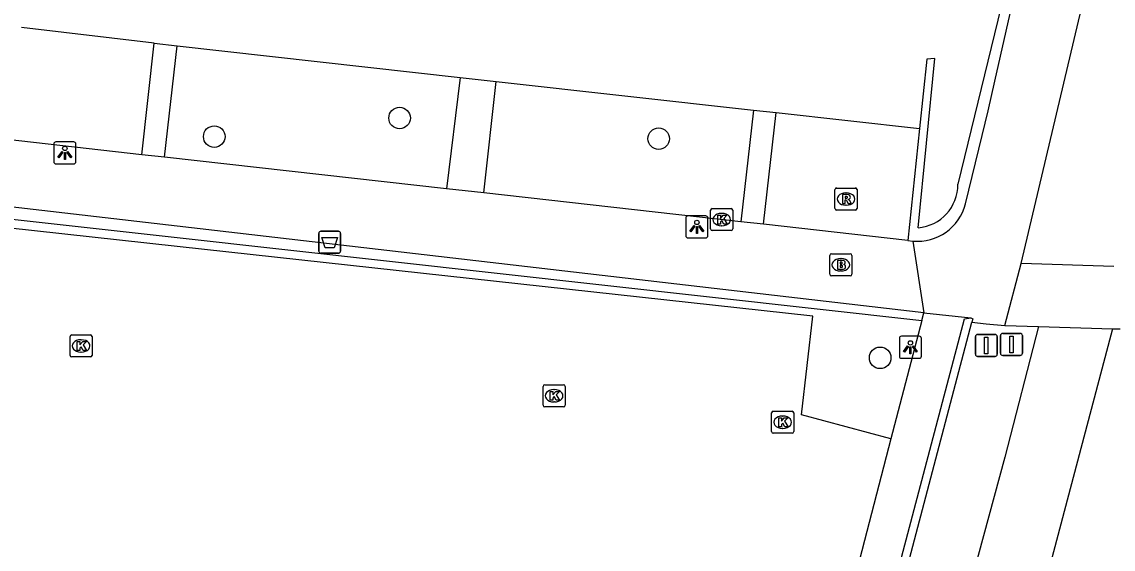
# Model space of a CAD drawing. Extents: x 162026 to 163499, y 387297 to 388169.
# Drawn here: x 162492.97 to 162542.4, y 387605.06 to 387628.97 of the extents above; entities that cross this region are included whole.
import ezdxf

# ---------------------------------------------------------------- set-up
doc = ezdxf.new("R2010")
doc.units = 0
for name, color, linetype in [('IMGEO_Afsluitpaal', 7, 'Continuous'), ('IMGEO_Afvalbak', 7, 'Continuous'), ('IMGEO_Boom', 7, 'Continuous'), ('IMGEO_Brandkraan', 7, 'Continuous'), ('IMGEO_Groenvoorziening', 7, 'Continuous'), ('IMGEO_Haag', 7, 'Continuous'), ('IMGEO_Kolk', 7, 'Continuous'), ('IMGEO_Lichtpunt', 7, 'Continuous'), ('IMGEO_Parkeervlak_open', 7, 'Continuous'), ('IMGEO_Rioolput', 7, 'Continuous'), ('IMGEO_Voetpad_halfverhard', 7, 'Continuous'), ('IMGEO_Voetpad_open', 7, 'Continuous')]:
    doc.layers.add(name, color=color, linetype=linetype)

msp = doc.modelspace()

# ---------------------------------------------------------------- linework, layer by layer
at = {"layer": 'IMGEO_Afsluitpaal'}
for p, q in [((162536.16, 387613.894), (162536.16, 387614.694)), ((162536.16, 387614.694), (162536.16, 387613.894)), ((162536.26, 387614.794), (162537.05, 387614.794)), ((162537.05, 387614.794), (162536.26, 387614.794)), ((162537.15, 387614.694), (162537.15, 387613.894)), ((162537.15, 387613.894), (162537.15, 387614.694)), ((162537.298, 387613.939), (162537.298, 387614.739)), ((162537.298, 387614.739), (162537.298, 387613.939)), ((162537.398, 387614.839), (162538.188, 387614.839)), ((162538.188, 387614.839), (162537.398, 387614.839)), ((162538.288, 387614.739), (162538.288, 387613.939)), ((162538.288, 387613.939), (162538.288, 387614.739)), ((162537.05, 387613.794), (162536.26, 387613.794)), ((162536.26, 387613.794), (162537.05, 387613.794)), ((162538.188, 387613.839), (162537.398, 387613.839)), ((162537.398, 387613.839), (162538.188, 387613.839))]:
    msp.add_line(p, q, dxfattribs=at)
for points in [[(162536.58, 387614.669), (162536.73, 387614.669), (162536.73, 387613.919), (162536.58, 387613.919), (162536.58, 387614.669)], [(162537.718, 387614.714), (162537.868, 387614.714), (162537.868, 387613.964), (162537.718, 387613.964), (162537.718, 387614.714)]]:
    msp.add_lwpolyline(points, dxfattribs=at)
for centre, start, end in [((162536.26, 387614.694), 90, 180), ((162536.26, 387614.694), 90, 180), ((162537.05, 387614.694), 0, 90), ((162537.05, 387614.694), 360, 90), ((162537.398, 387614.739), 90, 180), ((162537.398, 387614.739), 90, 180), ((162538.188, 387614.739), 0, 90), ((162538.188, 387614.739), 360, 90), ((162536.26, 387613.894), 180, 270), ((162536.26, 387613.894), 180, 270), ((162537.05, 387613.894), 270, 0), ((162537.05, 387613.894), 270, 0), ((162537.398, 387613.939), 180, 270), ((162537.398, 387613.939), 180, 270), ((162538.188, 387613.939), 270, 0), ((162538.188, 387613.939), 270, 0)]:
    msp.add_arc(centre, 0.1, start, end, dxfattribs=at)
at = {"layer": 'IMGEO_Afvalbak'}
for p, q in [((162506.417, 387618.573), (162506.417, 387619.373)), ((162506.417, 387619.373), (162506.417, 387618.573)), ((162506.517, 387619.473), (162507.307, 387619.473)), ((162507.307, 387619.473), (162506.517, 387619.473)), ((162507.407, 387619.373), (162507.407, 387618.573)), ((162507.407, 387618.573), (162507.407, 387619.373)), ((162507.307, 387618.473), (162506.517, 387618.473)), ((162506.517, 387618.473), (162507.307, 387618.473))]:
    msp.add_line(p, q, dxfattribs=at)
msp.add_lwpolyline([(162506.56, 387619.187), (162507.264, 387619.187), (162507.115, 387618.717), (162506.709, 387618.717), (162506.56, 387619.187)], dxfattribs=at)
for centre, start, end in [((162506.517, 387619.373), 90, 180), ((162506.517, 387619.373), 90, 180), ((162507.307, 387619.373), 0, 90), ((162507.307, 387619.373), 360, 90), ((162506.517, 387618.573), 180, 270), ((162506.517, 387618.573), 180, 270), ((162507.307, 387618.573), 270, 0), ((162507.307, 387618.573), 270, 0)]:
    msp.add_arc(centre, 0.1, start, end, dxfattribs=at)
at = {"layer": 'IMGEO_Boom'}
for centre in [(162510.081, 387624.604), (162501.685, 387623.762), (162521.816, 387623.668), (162531.847, 387613.734)]:
    msp.add_circle(centre, 0.489, dxfattribs=at)
at = {"layer": 'IMGEO_Brandkraan'}
for p, q in [((162529.566, 387617.524), (162529.566, 387618.376)), ((162529.641, 387618.45), (162530.493, 387618.45)), ((162530.054, 387618.23), (162530.079, 387618.23)), ((162530.567, 387618.376), (162530.567, 387617.524)), ((162530.077, 387617.67), (162530.052, 387617.67)), ((162530.493, 387617.45), (162529.641, 387617.45))]:
    msp.add_line(p, q, dxfattribs=at)
for points in [[(162529.566, 387617.524), (162529.566, 387618.376)], [(162529.641, 387618.45), (162530.493, 387618.45)], [(162529.914, 387618.15), (162529.914, 387617.75), (162530.127, 387617.75)], [(162530.145, 387618.15), (162529.914, 387618.15)], [(162530.093, 387618.069), (162530.039, 387618.069), (162530.039, 387617.993)], [(162530.567, 387618.376), (162530.567, 387617.524)], [(162530.039, 387617.993), (162530.092, 387617.993)], [(162530.101, 387617.917), (162530.039, 387617.917), (162530.039, 387617.836)], [(162530.039, 387617.836), (162530.101, 387617.836)], [(162530.493, 387617.45), (162529.641, 387617.45)]]:
    msp.add_lwpolyline(points, dxfattribs=at)
for centre, radius, start, end in [((162529.643, 387618.374), 0.0765, 91.552, 178.448), ((162529.643, 387618.374), 0.0765, 91.552, 178.448), ((162530.094, 387618.031), 0.0379, 267.8285, 90.9355), ((162530.149, 387618.005), 0.145, 59.4692, 91.5367), ((162530.174, 387618.052), 0.0922, 285.5137, 58.1501), ((162530.491, 387618.374), 0.0765, 1.552, 88.448), ((162530.491, 387618.374), 0.0765, 1.552, 88.448), ((162529.643, 387617.526), 0.0765, 181.552, 268.448), ((162529.643, 387617.526), 0.0765, 181.552, 268.448), ((162530.102, 387617.876), 0.0404, 269.8759, 90.5077), ((162530.133, 387618.001), 0.251, 268.6676, 293.5347), ((162530.179, 387617.86), 0.105, 301.3115, 78.989), ((162530.491, 387617.526), 0.0765, 271.552, 358.448), ((162530.491, 387617.526), 0.0765, 271.552, 358.448)]:
    msp.add_arc(centre, radius, start, end, dxfattribs=at)
for centre, major_axis, ratio, start_param, end_param in [((162530.053, 387617.95), (-0.387, 0.002), 0.722429, 4.712389, 7.853982), ((162530.078, 387617.95), (-0.39, 0.002), 0.717154, 1.570796, 4.712389)]:
    msp.add_ellipse(centre, major_axis=major_axis, ratio=ratio, start_param=start_param, end_param=end_param, dxfattribs=at)
at = {"layer": 'IMGEO_Groenvoorziening'}
for points in [[(162498.966, 387628), (162492.95, 387628.701)], [(162500, 387627.879), (162512.824, 387626.449)], [(162514.457, 387626.267), (162526.104, 387624.967)], [(162527.137, 387624.851), (162533.635, 387624.126)]]:
    msp.add_lwpolyline(points, dxfattribs=at)
at = {"layer": 'IMGEO_Haag'}
for points in [[(162539.356, 387636.493), (162538.951, 387636.628), (162537.932, 387632.153), (162535.371, 387621.603)], [(162533.568, 387619.629), (162534.325, 387627.301), (162533.963, 387627.266), (162533.635, 387624.126)], [(162533.635, 387624.126), (162533.104, 387619.053)], [(162485.01, 387615.3), (162485.997, 387619.147), (162486.54, 387620.183), (162487.76, 387620.545), (162500, 387619.183), (162533.737, 387615.429)]]:
    msp.add_lwpolyline(points, dxfattribs=at)
msp.add_arc((162533.4, 387621.592), 1.971, 274.8771, 0.3074, dxfattribs=at)
at = {"layer": 'IMGEO_Kolk'}
for p, q in [((162524.244, 387620.5), (162525.096, 387620.5)), ((162524.169, 387619.574), (162524.169, 387620.426)), ((162524.657, 387620.28), (162524.682, 387620.28)), ((162525.17, 387620.426), (162525.17, 387619.574)), ((162525.096, 387619.5), (162524.244, 387619.5)), ((162524.68, 387619.72), (162524.655, 387619.72)), ((162495.153, 387613.845), (162495.153, 387614.697)), ((162495.228, 387614.771), (162496.08, 387614.771)), ((162495.641, 387614.551), (162495.666, 387614.551)), ((162496.154, 387614.697), (162496.154, 387613.845)), ((162496.08, 387613.771), (162495.228, 387613.771)), ((162495.664, 387613.991), (162495.639, 387613.991)), ((162516.579, 387611.586), (162516.579, 387612.438)), ((162516.654, 387612.512), (162517.506, 387612.512)), ((162517.067, 387612.292), (162517.092, 387612.292)), ((162517.58, 387612.438), (162517.58, 387611.586)), ((162517.09, 387611.732), (162517.065, 387611.732)), ((162517.506, 387611.512), (162516.654, 387611.512)), ((162526.93, 387610.386), (162526.93, 387611.238)), ((162527.005, 387611.312), (162527.857, 387611.312)), ((162527.418, 387611.092), (162527.443, 387611.092)), ((162527.931, 387611.238), (162527.931, 387610.386)), ((162527.857, 387610.312), (162527.005, 387610.312)), ((162527.441, 387610.532), (162527.416, 387610.532))]:
    msp.add_line(p, q, dxfattribs=at)
for points in [[(162524.244, 387620.5), (162525.096, 387620.5)], [(162524.169, 387619.574), (162524.169, 387620.426)], [(162524.49, 387620.2), (162524.613, 387620.2), (162524.613, 387620.049), (162524.743, 387620.2), (162524.907, 387620.2), (162524.761, 387620.049), (162524.914, 387619.8), (162524.762, 387619.8), (162524.677, 387619.964), (162524.613, 387619.897), (162524.613, 387619.8), (162524.49, 387619.8), (162524.49, 387620.2)], [(162525.17, 387620.426), (162525.17, 387619.574)], [(162525.096, 387619.5), (162524.244, 387619.5)], [(162495.153, 387613.845), (162495.153, 387614.697)], [(162495.228, 387614.771), (162496.08, 387614.771)], [(162496.154, 387614.697), (162496.154, 387613.845)], [(162495.474, 387614.471), (162495.597, 387614.471), (162495.597, 387614.32), (162495.727, 387614.471), (162495.891, 387614.471), (162495.745, 387614.32), (162495.898, 387614.071), (162495.746, 387614.071), (162495.661, 387614.235), (162495.597, 387614.168), (162495.597, 387614.071), (162495.474, 387614.071), (162495.474, 387614.471)], [(162496.08, 387613.771), (162495.228, 387613.771)], [(162516.579, 387611.586), (162516.579, 387612.438)], [(162516.654, 387612.512), (162517.506, 387612.512)], [(162516.9, 387612.212), (162517.023, 387612.212), (162517.023, 387612.061), (162517.153, 387612.212), (162517.317, 387612.212), (162517.171, 387612.061), (162517.324, 387611.812), (162517.172, 387611.812), (162517.087, 387611.976), (162517.023, 387611.909), (162517.023, 387611.812), (162516.9, 387611.812), (162516.9, 387612.212)], [(162517.58, 387612.438), (162517.58, 387611.586)], [(162517.506, 387611.512), (162516.654, 387611.512)], [(162526.93, 387610.386), (162526.93, 387611.238)], [(162527.005, 387611.312), (162527.857, 387611.312)], [(162527.931, 387611.238), (162527.931, 387610.386)], [(162527.251, 387611.012), (162527.374, 387611.012), (162527.374, 387610.861), (162527.504, 387611.012), (162527.668, 387611.012), (162527.522, 387610.861), (162527.675, 387610.612), (162527.523, 387610.612), (162527.438, 387610.776), (162527.374, 387610.709), (162527.374, 387610.612), (162527.251, 387610.612), (162527.251, 387611.012)], [(162527.857, 387610.312), (162527.005, 387610.312)]]:
    msp.add_lwpolyline(points, dxfattribs=at)
for centre, start, end in [((162524.246, 387620.424), 91.552, 178.448), ((162524.246, 387620.424), 91.552, 178.448), ((162525.094, 387620.424), 1.552, 88.448), ((162525.094, 387620.424), 1.552, 88.448), ((162524.246, 387619.576), 181.552, 268.448), ((162524.246, 387619.576), 181.552, 268.448), ((162525.094, 387619.576), 271.552, 358.448), ((162525.094, 387619.576), 271.552, 358.448), ((162495.23, 387614.695), 91.552, 178.448), ((162495.23, 387614.695), 91.552, 178.448), ((162496.078, 387614.695), 1.552, 88.448), ((162496.078, 387614.695), 1.552, 88.448), ((162495.23, 387613.847), 181.552, 268.448), ((162495.23, 387613.847), 181.552, 268.448), ((162496.078, 387613.847), 271.552, 358.448), ((162496.078, 387613.847), 271.552, 358.448), ((162516.656, 387612.436), 91.552, 178.448), ((162516.656, 387612.436), 91.552, 178.448), ((162517.504, 387612.436), 1.552, 88.448), ((162517.504, 387612.436), 1.552, 88.448), ((162516.656, 387611.588), 181.552, 268.448), ((162516.656, 387611.588), 181.552, 268.448), ((162517.504, 387611.588), 271.552, 358.448), ((162517.504, 387611.588), 271.552, 358.448), ((162527.007, 387611.236), 91.552, 178.448), ((162527.007, 387611.236), 91.552, 178.448), ((162527.855, 387611.236), 1.552, 88.448), ((162527.855, 387611.236), 1.552, 88.448), ((162527.007, 387610.388), 181.552, 268.448), ((162527.007, 387610.388), 181.552, 268.448), ((162527.855, 387610.388), 271.552, 358.448), ((162527.855, 387610.388), 271.552, 358.448)]:
    msp.add_arc(centre, 0.0765, start, end, dxfattribs=at)
for centre, major_axis, ratio, start_param, end_param in [((162524.656, 387620), (-0.387, 0.002), 0.722429, 4.712389, 7.853982), ((162524.681, 387620), (-0.39, 0.002), 0.717154, 1.570796, 4.712389), ((162495.64, 387614.271), (-0.387, 0.002), 0.722429, 4.712389, 7.853982), ((162495.665, 387614.271), (-0.39, 0.002), 0.717154, 1.570796, 4.712389), ((162517.066, 387612.012), (-0.387, 0.002), 0.722429, 4.712389, 7.853982), ((162517.091, 387612.012), (-0.39, 0.002), 0.717154, 1.570796, 4.712389), ((162527.417, 387610.812), (-0.387, 0.002), 0.722429, 4.712389, 7.853982), ((162527.442, 387610.812), (-0.39, 0.002), 0.717154, 1.570796, 4.712389)]:
    msp.add_ellipse(centre, major_axis=major_axis, ratio=ratio, start_param=start_param, end_param=end_param, dxfattribs=at)
at = {"layer": 'IMGEO_Lichtpunt'}
for p, q in [((162495.321, 387623.523), (162494.513, 387623.523)), ((162495.321, 387623.523), (162494.513, 387623.523)), ((162494.419, 387623.428), (162494.419, 387622.621)), ((162494.419, 387623.428), (162494.419, 387622.621)), ((162495.415, 387622.621), (162495.415, 387623.428)), ((162495.415, 387622.621), (162495.415, 387623.428)), ((162494.513, 387622.527), (162495.321, 387622.527)), ((162494.513, 387622.527), (162495.321, 387622.527)), ((162523.046, 387620.072), (162523.046, 387619.265)), ((162523.046, 387620.072), (162523.046, 387619.265)), ((162523.948, 387620.167), (162523.14, 387620.167)), ((162523.948, 387620.167), (162523.14, 387620.167)), ((162524.042, 387619.265), (162524.042, 387620.072)), ((162524.042, 387619.265), (162524.042, 387620.072)), ((162523.14, 387619.171), (162523.948, 387619.171)), ((162523.14, 387619.171), (162523.948, 387619.171)), ((162532.719, 387614.613), (162532.719, 387613.806)), ((162532.719, 387614.613), (162532.719, 387613.806)), ((162533.621, 387614.708), (162532.813, 387614.708)), ((162533.621, 387614.708), (162532.813, 387614.708)), ((162533.715, 387613.806), (162533.715, 387614.613)), ((162533.715, 387613.806), (162533.715, 387614.613)), ((162532.813, 387613.712), (162533.621, 387613.712)), ((162532.813, 387613.712), (162533.621, 387613.712))]:
    msp.add_line(p, q, dxfattribs=at)
for points in [[(162494.793, 387623.092), (162494.832, 387623.064), (162494.644, 387622.802), (162494.606, 387622.829), (162494.793, 387623.092)], [(162494.895, 387623.044), (162494.942, 387623.044), (162494.942, 387622.722), (162494.895, 387622.722), (162494.895, 387623.044)], [(162495.005, 387623.064), (162495.043, 387623.091), (162495.23, 387622.829), (162495.191, 387622.801), (162495.005, 387623.064)], [(162523.42, 387619.736), (162523.459, 387619.708), (162523.271, 387619.446), (162523.233, 387619.473), (162523.42, 387619.736)], [(162523.522, 387619.688), (162523.569, 387619.688), (162523.569, 387619.366), (162523.522, 387619.366), (162523.522, 387619.688)], [(162523.632, 387619.708), (162523.67, 387619.735), (162523.857, 387619.473), (162523.818, 387619.445), (162523.632, 387619.708)], [(162533.093, 387614.277), (162533.132, 387614.249), (162532.944, 387613.987), (162532.906, 387614.014), (162533.093, 387614.277)], [(162533.195, 387614.229), (162533.242, 387614.229), (162533.242, 387613.907), (162533.195, 387613.907), (162533.195, 387614.229)], [(162533.305, 387614.249), (162533.343, 387614.276), (162533.53, 387614.014), (162533.491, 387613.986), (162533.305, 387614.249)]]:
    msp.add_lwpolyline(points, dxfattribs=at)
for centre in [(162494.918, 387623.226), (162523.545, 387619.87), (162533.218, 387614.411)]:
    msp.add_circle(centre, 0.0994, dxfattribs=at)
for centre, start, end in [((162494.513, 387623.428), 90, 180), ((162494.513, 387623.428), 90, 180), ((162495.321, 387623.428), 0, 90), ((162495.321, 387623.428), 0, 90), ((162494.513, 387622.621), 180, 270), ((162494.513, 387622.621), 180, 270), ((162495.321, 387622.621), 270, 0), ((162495.321, 387622.621), 270, 360), ((162523.14, 387620.072), 90, 180), ((162523.14, 387620.072), 90, 180), ((162523.948, 387620.072), 0, 90), ((162523.948, 387620.072), 0, 90), ((162523.14, 387619.265), 180, 270), ((162523.14, 387619.265), 180, 270), ((162523.948, 387619.265), 270, 0), ((162523.948, 387619.265), 270, 360), ((162532.813, 387614.613), 90, 180), ((162532.813, 387614.613), 90, 180), ((162533.621, 387614.613), 0, 90), ((162533.621, 387614.613), 0, 90), ((162532.813, 387613.806), 180, 270), ((162532.813, 387613.806), 180, 270), ((162533.621, 387613.806), 270, 0), ((162533.621, 387613.806), 270, 360)]:
    msp.add_arc(centre, 0.0946, start, end, dxfattribs=at)
at = {"layer": 'IMGEO_Parkeervlak_open'}
msp.add_lwpolyline([(162532.332, 387610.054), (162528.288, 387611.152), (162528.793, 387615.62), (162500, 387618.78), (162487.07, 387620.199), (162486.783, 387620.056), (162486.612, 387619.739), (162485.44, 387615.209), (162485.01, 387615.3)], dxfattribs=at)
at = {"layer": 'IMGEO_Rioolput'}
for p, q in [((162529.802, 387620.506), (162529.802, 387621.358)), ((162529.877, 387621.432), (162530.729, 387621.432)), ((162530.29, 387621.212), (162530.315, 387621.212)), ((162530.803, 387621.358), (162530.803, 387620.506)), ((162530.313, 387620.652), (162530.288, 387620.652)), ((162530.729, 387620.432), (162529.877, 387620.432))]:
    msp.add_line(p, q, dxfattribs=at)
for points in [[(162529.802, 387620.506), (162529.802, 387621.358)], [(162529.877, 387621.432), (162530.729, 387621.432)], [(162530.391, 387621.13), (162530.139, 387621.132), (162530.139, 387620.732)], [(162530.317, 387621.051), (162530.263, 387621.051), (162530.263, 387620.97)], [(162530.263, 387620.97), (162530.315, 387620.97)], [(162530.803, 387621.358), (162530.803, 387620.506)], [(162530.139, 387620.732), (162530.263, 387620.732), (162530.263, 387620.894), (162530.274, 387620.894)], [(162530.321, 387620.865), (162530.392, 387620.732), (162530.532, 387620.732), (162530.467, 387620.858)], [(162530.729, 387620.432), (162529.877, 387620.432)]]:
    msp.add_lwpolyline(points, dxfattribs=at)
for centre, radius, start, end in [((162529.879, 387621.356), 0.0765, 91.552, 178.448), ((162529.879, 387621.356), 0.0765, 91.552, 178.448), ((162530.299, 387621.159), 0.19, 274.7715, 282.9687), ((162530.323, 387620.955), 0.0964, 77.0061, 93.1865), ((162530.337, 387621.012), 0.0378, 276.6634, 79.6772), ((162530.39, 387621.02), 0.109, 350.3612, 89.416), ((162530.388, 387621.02), 0.112, 277.5842, 350.9817), ((162530.727, 387621.356), 0.0765, 1.552, 88.448), ((162530.727, 387621.356), 0.0765, 1.552, 88.448), ((162529.879, 387620.508), 0.0765, 181.552, 268.448), ((162529.879, 387620.508), 0.0765, 181.552, 268.448), ((162530.273, 387620.841), 0.0533, 26.0293, 88.6989), ((162530.372, 387620.805), 0.108, 29.5134, 73.7905), ((162530.727, 387620.508), 0.0765, 271.552, 358.448), ((162530.727, 387620.508), 0.0765, 271.552, 358.448)]:
    msp.add_arc(centre, radius, start, end, dxfattribs=at)
for centre, major_axis, ratio, start_param, end_param in [((162530.289, 387620.932), (-0.387, 0.002), 0.722429, 4.712389, 7.853982), ((162530.314, 387620.932), (-0.39, 0.002), 0.717154, 1.570796, 4.712389)]:
    msp.add_ellipse(centre, major_axis=major_axis, ratio=ratio, start_param=start_param, end_param=end_param, dxfattribs=at)
at = {"layer": 'IMGEO_Voetpad_halfverhard'}
for points in [[(162542.425, 387617.867), (162538.234, 387618.016)], [(162539.016, 387615.147), (162537.49, 387609.232), (162532.267, 387589.952)], [(162542.379, 387615.043), (162536.202, 387591.682)], [(162537.498, 387615.198), (162539.016, 387615.147)], [(162539.016, 387615.147), (162542.379, 387615.043)], [(162542.379, 387615.043), (162542.55, 387615.042), (162542.722, 387615.042)]]:
    msp.add_lwpolyline(points, dxfattribs=at)
at = {"layer": 'IMGEO_Voetpad_open'}
for points in [[(162538.234, 387618.016), (162540.972, 387629.571), (162543.584, 387640.08)], [(162535.72, 387620.712), (162536.473, 387623.81), (162536.747, 387624.937), (162537.049, 387626.275), (162539.356, 387636.493)], [(162498.399, 387622.941), (162498.966, 387628)], [(162498.966, 387628), (162500, 387627.879)], [(162499.433, 387622.825), (162500, 387627.879)], [(162512.824, 387626.449), (162512.207, 387621.394)], [(162512.824, 387626.449), (162514.457, 387626.267)], [(162513.89, 387621.206), (162514.457, 387626.267)], [(162526.104, 387624.967), (162525.536, 387619.901)], [(162526.104, 387624.967), (162527.137, 387624.851)], [(162526.57, 387619.785), (162527.137, 387624.851)], [(162498.399, 387622.941), (162492.304, 387623.624)], [(162499.433, 387622.825), (162498.399, 387622.941)], [(162512.207, 387621.394), (162499.433, 387622.825)], [(162533.828, 387615.777), (162500, 387619.702), (162487.724, 387621.127)], [(162513.89, 387621.206), (162512.207, 387621.394)], [(162525.536, 387619.901), (162513.89, 387621.206)], [(162526.57, 387619.785), (162525.536, 387619.901)], [(162533.104, 387619.053), (162526.57, 387619.785)], [(162533.104, 387619.053), (162533.324, 387619.028)], [(162533.324, 387619.028), (162533.828, 387615.777)], [(162537.498, 387615.198), (162538.234, 387618.016)], [(162528.461, 387588.194), (162535.674, 387615.505), (162535.953, 387615.553)], [(162533.737, 387615.429), (162533.828, 387615.777)], [(162533.828, 387615.777), (162535.953, 387615.553)], [(162535.953, 387615.553), (162536.048, 387615.506), (162536.005, 387615.344)], [(162529.541, 387590.792), (162536.005, 387615.344)], [(162533.737, 387615.429), (162532.332, 387610.054)], [(162536.005, 387615.344), (162536.655, 387615.281), (162537.498, 387615.198)], [(162532.332, 387610.054), (162529.386, 387598.68)]]:
    msp.add_lwpolyline(points, dxfattribs=at)
msp.add_arc((162533.525, 387621.289), 2.27, 264.929, 345.273, dxfattribs=at)

doc.saveas('drawing.dxf')
